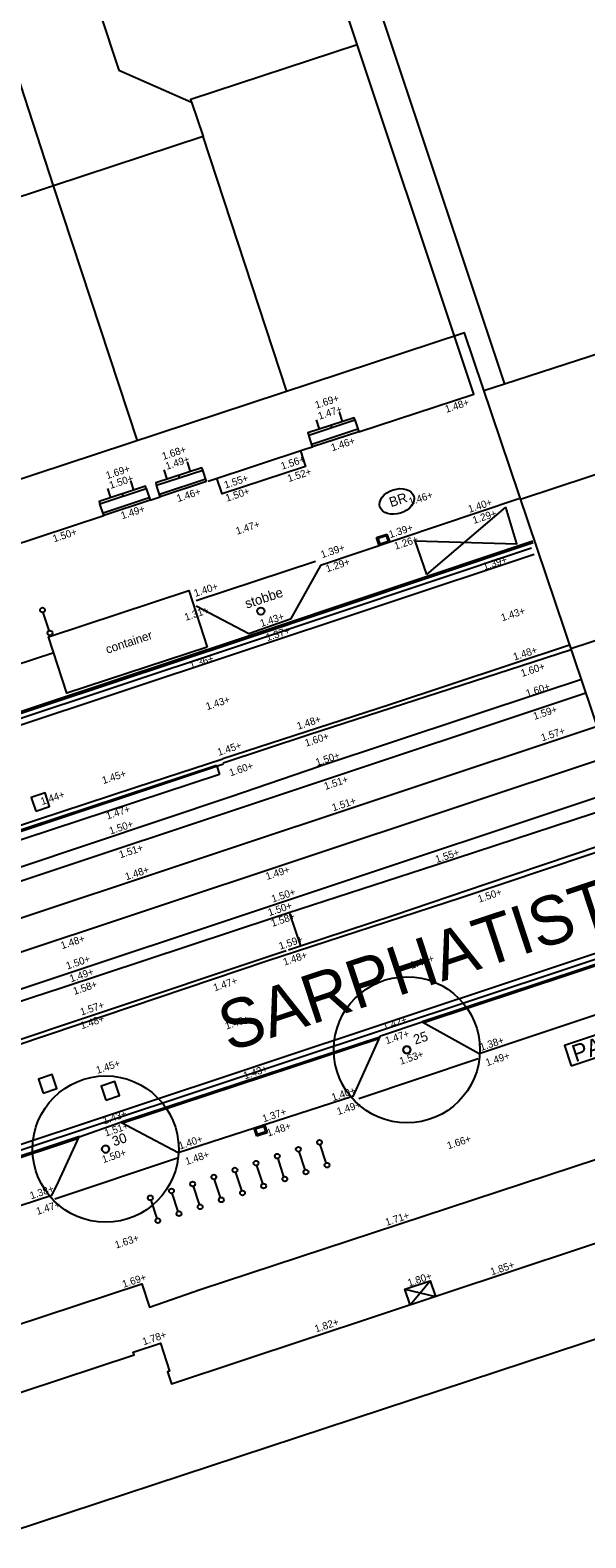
# Model space of a CAD drawing. Extents: x 122462 to 123306, y 485548 to 486417.
# Drawn here: x 122870 to 122892.8, y 486173.1 to 486235 of the extents above; entities that cross this region are included whole.
import ezdxf

# ---------------------------------------------------------------- set-up
doc = ezdxf.new("R2010")
doc.units = 0
for name, color, linetype in [('B-WE-AL-T25', 7, 'Continuous'), ('B-WE-AL-WERKGRENS-G', 7, 'Continuous'), ('B-WE-GR-BOOM-S', 7, 'Continuous'), ('B-WE-GR-BOOM_BOOMDIAMETER', 7, 'Continuous'), ('B-WE-IE-MEUBILAIR_WEGMEUBILAIR-S', 7, 'Continuous'), ('B-WE-IE-MEUBILAIR_WEGMEUBILAIR_FIETSNIETJE-S', 7, 'Continuous'), ('B-WE-IE-MEUBILAIR_WEGMEUBILAIR_PARKEERAUTOMAAT-S', 7, 'Continuous'), ('B-WE-OG-BEBOUWING_PORTIEK1-G', 7, 'Continuous'), ('B-WE-OG-BEBOUWING_TRAP-G', 7, 'Continuous'), ('B-WE-OG-HOOGTEPUNT-S', 7, 'Continuous'), ('B-WE-OG-TOPOGRAFIE_BIJGEBOUW-G', 7, 'Continuous'), ('B-WE-OG-TOPOGRAFIE_GEVELDETAIL-G', 7, 'Continuous'), ('B-WE-OG-TOPOGRAFIE_RAILS-G', 7, 'Continuous'), ('B-WE-OG-TOPOKAART-G', 7, 'Continuous'), ('B-WE-RI-HWA_KOLK-S', 7, 'Continuous'), ('B-WE-RI-HWA_RIOOLPUT-S', 7, 'Continuous'), ('B-WE-VH-KANTOPSLUITING_OPSLUITBAND_100X200-G', 7, 'Continuous'), ('B-WE-VH-KANTOPSLUITING_TROTTOIRBAND_180 200-G', 7, 'Continuous'), ('B-WE-VH-MATERIAALGRENS-G', 7, 'Continuous'), ('B-WE-VH-MATERIAALGRENS_ASFALT-G', 7, 'Continuous'), ('B-WE-VW-MARKERING_LANGS_STREEP_11_010-G', 7, 'Continuous'), ('B-WE-VW-MARKERING_LANGS_STREEP_DOORGETROKKEN_010-G', 7, 'Continuous'), ('Level 1', 7, 'Continuous'), ('Level 17', 7, 'Continuous'), ('Level 19', 7, 'Continuous'), ('Level 4', 7, 'Continuous'), ('Level 59', 7, 'Continuous'), ('V markering ononderbroken streep 10 cm', 7, 'Continuous'), ('V materiaalscheiding algemeen', 7, 'Continuous'), ('V Scheidingsband tramband', 7, 'Continuous'), ('V trottoirband 180-200x250 mm specie', 7, 'Continuous'), ('V zaaglijn', 7, 'Continuous')]:
    doc.layers.add(name, color=color, linetype=linetype)

msp = doc.modelspace()

# ---------------------------------------------------------------- linework, layer by layer
at = {"layer": 'B-WE-AL-WERKGRENS-G'}
msp.add_lwpolyline([(122857.632, 486078.279), (122830.484, 486160.606), (122900.937, 486183.81), (122887.855, 486222.555), (122665.445, 486149.273), (122678.196, 486110.449), (122807.072, 486152.895), (122835.324, 486068.154)], dxfattribs=at)
at = {"layer": 'B-WE-GR-BOOM-S'}
for centre, radius in [((122879.498, 486211.143), 0.15), ((122885.495, 486193.139), 3), ((122885.495, 486193.139), 0.15), ((122873.127, 486189.066), 3), ((122873.127, 486189.066), 0.15)]:
    msp.add_circle(centre, radius, dxfattribs=at)
for centre, start, end in [((122885.495, 486193.139), 0, 180), ((122885.495, 486193.139), 180, 0), ((122873.127, 486189.066), 0, 180), ((122873.127, 486189.066), 180, 0)]:
    msp.add_arc(centre, 0.15, start, end, dxfattribs=at)
at = {"layer": 'B-WE-IE-MEUBILAIR_WEGMEUBILAIR-S'}
msp.add_ellipse((122885.082, 486215.639), major_axis=(-0.693, -0.227), ratio=0.685994, dxfattribs=at)
at = {"layer": 'B-WE-IE-MEUBILAIR_WEGMEUBILAIR_FIETSNIETJE-S'}
for p, q in [((122870.812, 486210.34), (122870.566, 486211.088)), ((122881.319, 486188.216), (122881.072, 486188.963)), ((122882.187, 486188.501), (122881.94, 486189.248)), ((122879.582, 486187.646), (122879.336, 486188.393)), ((122880.45, 486187.931), (122880.204, 486188.678)), ((122877.846, 486187.076), (122877.599, 486187.823)), ((122878.714, 486187.361), (122878.468, 486188.108)), ((122876.11, 486186.506), (122875.863, 486187.253)), ((122876.978, 486186.791), (122876.731, 486187.538)), ((122875.242, 486186.221), (122874.995, 486186.968))]:
    msp.add_line(p, q, dxfattribs=at)
for centre in [(122870.535, 486211.183), (122870.843, 486210.245), (122881.041, 486189.058), (122881.909, 486189.343), (122879.304, 486188.488), (122880.173, 486188.773), (122882.218, 486188.406), (122876.7, 486187.633), (122877.568, 486187.918), (122878.436, 486188.203), (122880.482, 486187.836), (122881.35, 486188.121), (122874.964, 486187.063), (122875.832, 486187.348), (122877.877, 486186.981), (122878.745, 486187.266), (122879.614, 486187.551), (122876.141, 486186.411), (122877.009, 486186.696), (122875.273, 486186.126)]:
    msp.add_circle(centre, 0.1, dxfattribs=at)
at = {"layer": 'B-WE-IE-MEUBILAIR_WEGMEUBILAIR_PARKEERAUTOMAAT-S'}
msp.add_lwpolyline([(122892.245, 486192.478), (122893.763, 486192.985), (122893.485, 486193.816), (122891.967, 486193.309)], close=True, dxfattribs=at)
at = {"layer": 'B-WE-OG-BEBOUWING_PORTIEK1-G'}
for p, q in [((122882.857, 486218.921), (122882.731, 486219.301)), ((122881.907, 486218.608), (122881.782, 486218.988)), ((122882.413, 486218.67), (122882.382, 486218.765)), ((122875.657, 486216.555), (122875.532, 486216.935)), ((122876.607, 486216.869), (122876.482, 486217.249)), ((122873.34, 486215.791), (122873.214, 486216.171)), ((122874.289, 486216.104), (122874.164, 486216.484)), ((122876.164, 486216.617), (122876.132, 486216.712)), ((122873.846, 486215.852), (122873.814, 486215.947))]:
    msp.add_line(p, q, dxfattribs=at)
for points in [[(122881.464, 486218.356), (122883.363, 486218.983), (122883.332, 486219.078), (122881.432, 486218.451)], [(122875.214, 486216.304), (122877.113, 486216.93), (122877.082, 486217.025), (122875.183, 486216.399)], [(122872.896, 486215.539), (122874.795, 486216.166), (122874.764, 486216.261), (122872.865, 486215.634)]]:
    msp.add_lwpolyline(points, close=True, dxfattribs=at)
at = {"layer": 'B-WE-OG-BEBOUWING_TRAP-G'}
for points in [[(122883.488, 486218.603), (122881.589, 486217.976)], [(122883.521, 486218.504), (122881.62, 486217.882)], [(122877.239, 486216.551), (122875.339, 486215.924)], [(122877.27, 486216.456), (122875.371, 486215.829)], [(122874.921, 486215.786), (122873.021, 486215.159)], [(122874.952, 486215.691), (122873.053, 486215.064)]]:
    msp.add_lwpolyline(points, dxfattribs=at)
at = {"layer": 'B-WE-OG-TOPOGRAFIE_BIJGEBOUW-G'}
msp.add_lwpolyline([(122877.302, 486209.666), (122871.541, 486207.775), (122870.782, 486210.089), (122876.543, 486211.98)], close=True, dxfattribs=at)
at = {"layer": 'B-WE-OG-TOPOGRAFIE_GEVELDETAIL-G'}
for p, q in [((122885.626, 486182.678), (122886.457, 486183.66)), ((122885.416, 486183.318), (122886.667, 486183.018))]:
    msp.add_line(p, q, dxfattribs=at)
msp.add_lwpolyline([(122885.626, 486182.678), (122885.416, 486183.318), (122886.457, 486183.66), (122886.667, 486183.018)], dxfattribs=at)
at = {"layer": 'B-WE-OG-TOPOGRAFIE_RAILS-G'}
for p, q in [((122859.557, 486196.72), (122892.841, 486207.788)), ((122860.011, 486195.354), (122893.302, 486206.423)), ((122860.43, 486194.095), (122893.727, 486205.164)), ((122860.885, 486192.728), (122894.034, 486203.749))]:
    msp.add_line(p, q, dxfattribs=at)
at = {"layer": 'B-WE-OG-TOPOKAART-G'}
for p, q in [((122881.62, 486217.882), (122881.464, 486218.356)), ((122877.27, 486216.456), (122877.113, 486216.93)), ((122873.053, 486215.064), (122872.896, 486215.539))]:
    msp.add_line(p, q, dxfattribs=at)
for points in [[(122883.363, 486218.983), (122883.521, 486218.504), (122888.239, 486220.049), (122887.448, 486222.421)], [(122877.339, 486216.475), (122881.35, 486217.793), (122881.62, 486217.882)], [(122874.795, 486216.166), (122874.952, 486215.691), (122875.371, 486215.829), (122875.214, 486216.304)], [(122865.034, 486212.418), (122869.073, 486213.751), (122873.053, 486215.064)], [(122840.381, 486167.723), (122860.049, 486174.179), (122859.874, 486174.711), (122859.759, 486174.672), (122859.374, 486175.84), (122860.529, 486176.219), (122860.571, 486176.098), (122874.297, 486180.628), (122874.263, 486180.732), (122875.38, 486181.1), (122875.749, 486179.949), (122875.668, 486179.923), (122875.833, 486179.427), (122895.472, 486185.94), (122895.332, 486186.362), (122895.237, 486186.33), (122894.83, 486187.549), (122895.979, 486187.929), (122896.017, 486187.821), (122898.944, 486188.789)]]:
    msp.add_lwpolyline(points, dxfattribs=at)
at = {"layer": 'B-WE-RI-HWA_KOLK-S'}
for p, q in [((122884.251, 486214.16), (122884.677, 486214.303)), ((122884.677, 486214.303), (122884.789, 486213.971)), ((122884.362, 486213.828), (122884.251, 486214.16)), ((122884.789, 486213.971), (122884.362, 486213.828)), ((122884.409, 486213.844), (122884.408, 486213.849)), ((122884.49, 486213.887), (122884.414, 486213.862)), ((122884.504, 486213.876), (122884.503, 486213.881)), ((122884.528, 486213.884), (122884.526, 486213.889)), ((122884.608, 486213.927), (122884.533, 486213.901)), ((122884.623, 486213.916), (122884.621, 486213.921)), ((122884.646, 486213.924), (122884.645, 486213.928)), ((122884.682, 486213.952), (122884.651, 486213.941)), ((122884.727, 486213.967), (122884.682, 486213.952)), ((122884.741, 486213.956), (122884.74, 486213.96)), ((122879.222, 486189.929), (122879.65, 486190.068)), ((122879.33, 486189.596), (122879.222, 486189.929)), ((122879.27, 486189.944), (122879.271, 486189.94)), ((122879.284, 486189.933), (122879.329, 486189.948)), ((122879.329, 486189.948), (122879.36, 486189.958)), ((122879.758, 486189.735), (122879.33, 486189.596)), ((122879.365, 486189.975), (122879.366, 486189.97)), ((122879.389, 486189.983), (122879.39, 486189.978)), ((122879.403, 486189.972), (122879.479, 486189.996)), ((122879.484, 486190.014), (122879.485, 486190.009)), ((122879.508, 486190.021), (122879.509, 486190.017)), ((122879.522, 486190.01), (122879.598, 486190.035)), ((122879.603, 486190.052), (122879.604, 486190.047)), ((122879.65, 486190.068), (122879.758, 486189.735))]:
    msp.add_line(p, q, dxfattribs=at)
for points in [[(122884.314, 486214.129), (122884.646, 486214.24), (122884.725, 486214.003), (122884.394, 486213.892)], [(122879.695, 486189.767), (122879.362, 486189.659), (122879.285, 486189.897), (122879.618, 486190.005)]]:
    msp.add_lwpolyline(points, close=True, dxfattribs=at)
for centre, start, end in [((122884.417, 486213.852), 108.5544, 198.5544), ((122884.493, 486213.878), 18.5544, 108.5544), ((122884.536, 486213.892), 108.5544, 198.5544), ((122884.612, 486213.917), 18.5544, 108.5544), ((122884.654, 486213.932), 108.5544, 198.5544), ((122884.73, 486213.957), 18.5544, 108.5544), ((122879.281, 486189.943), 197.9326, 287.9326), ((122879.357, 486189.967), 287.9326, 17.9326), ((122879.4, 486189.981), 197.9326, 287.9326), ((122879.476, 486190.006), 287.9326, 17.9326), ((122879.519, 486190.02), 197.9326, 287.9326), ((122879.595, 486190.044), 287.9326, 17.9326)]:
    msp.add_arc(centre, 0.01, start, end, dxfattribs=at)
at = {"layer": 'B-WE-RI-HWA_RIOOLPUT-S'}
for points in [[(122870.26, 486202.927), (122870.829, 486203.116), (122870.64, 486203.685), (122870.071, 486203.496)], [(122870.559, 486191.362), (122871.127, 486191.554), (122870.936, 486192.122), (122870.367, 486191.931)], [(122873.133, 486191.075), (122873.701, 486191.267), (122873.509, 486191.835), (122872.941, 486191.644)]]:
    msp.add_lwpolyline(points, close=True, dxfattribs=at)
at = {"layer": 'B-WE-VH-KANTOPSLUITING_OPSLUITBAND_100X200-G'}
for points in [[(122881.124, 486217.715), (122881.333, 486217.079), (122877.906, 486215.952), (122877.696, 486216.59)], [(122881.739, 486213.171), (122876.839, 486211.568)], [(122888.42, 486192.764), (122883.52, 486191.13)], [(122876.074, 486188.691), (122871.042, 486187.016)]]:
    msp.add_lwpolyline(points, dxfattribs=at)
at = {"layer": 'B-WE-VH-KANTOPSLUITING_TROTTOIRBAND_180 200-G'}
for points in [[(122890.089, 486215.751), (122881.942, 486213.016), (122880.714, 486210.804)], [(122880.714, 486210.804), (122879.01, 486210.204), (122876.846, 486211.342)], [(122870.994, 486209.428), (122867.688, 486208.345), (122866.592, 486206.08), (122864.886, 486205.524), (122862.675, 486206.679), (122854.641, 486204)], [(122877.956, 486204.908), (122881.465, 486206.076), (122890.678, 486209.06), (122892.239, 486209.572)], [(122880.609, 486198.758), (122886.679, 486200.726), (122893.995, 486203.123)], [(122894.631, 486201.921), (122888.749, 486199.93), (122884.953, 486198.651), (122881.131, 486197.395), (122880.64, 486197.231)], [(122871.261, 486195.673), (122880.079, 486198.583)], [(122880.079, 486198.583), (122880.609, 486198.758)], [(122881.147, 486197.4), (122880.683, 486198.735)], [(122880.536, 486197.196), (122872.387, 486194.472), (122871.731, 486194.253)], [(122839.691, 486178.909), (122846.863, 486181.327), (122849.228, 486180.024), (122856.625, 486182.465), (122857.804, 486184.885), (122859.51, 486185.437), (122861.847, 486184.213), (122870.925, 486187.176), (122871.106, 486187.539), (122872.047, 486189.574), (122873.749, 486190.175), (122876.099, 486188.919), (122883.305, 486191.251), (122883.477, 486191.64), (122884.406, 486193.712), (122886.117, 486194.28), (122888.469, 486192.985), (122896.668, 486195.721)]]:
    msp.add_lwpolyline(points, dxfattribs=at)
at = {"layer": 'B-WE-VH-MATERIAALGRENS-G'}
msp.add_lwpolyline([(122826.354, 486164.961), (122825.848, 486166.443), (122832.41, 486168.591), (122840.754, 486171.332), (122848.12, 486173.75), (122858.853, 486177.307), (122858.545, 486178.241), (122874.617, 486183.538), (122874.928, 486182.584), (122877.008, 486183.297), (122898.435, 486190.341)], dxfattribs=at)
at = {"layer": 'B-WE-VH-MATERIAALGRENS_ASFALT-G'}
for points in [[(122890.684, 486213.94), (122878.693, 486209.938), (122852.013, 486201.099)], [(122892.658, 486208.331), (122891.129, 486207.822), (122881.85, 486204.751)], [(122896.06, 486197.572), (122886.118, 486194.28)], [(122884.382, 486193.658), (122873.763, 486190.168)], [(122872.048, 486189.577), (122859.52, 486185.428)]]:
    msp.add_lwpolyline(points, dxfattribs=at)
at = {"layer": 'B-WE-VW-MARKERING_LANGS_STREEP_11_010-G'}
for points in [[(122890.607, 486213.717), (122878.293, 486209.609), (122855.31, 486201.967)], [(122890.717, 486213.47), (122878.383, 486209.366), (122855.388, 486201.732)], [(122839.36, 486179.231), (122840.669, 486179.661), (122846.431, 486181.557), (122895.922, 486197.991)], [(122839.44, 486178.989), (122840.761, 486179.422), (122846.49, 486181.35), (122895.994, 486197.774)]]:
    msp.add_lwpolyline(points, dxfattribs=at)
at = {"layer": 'B-WE-VW-MARKERING_LANGS_STREEP_DOORGETROKKEN_010-G'}
for p, q in [((122896.079, 486197.515), (122886.189, 486194.24)), ((122884.349, 486193.584), (122873.836, 486190.129)), ((122872.014, 486189.502), (122859.539, 486185.371))]:
    msp.add_line(p, q, dxfattribs=at)
for points in [[(122886.312, 486212.643), (122885.839, 486214.03), (122890.013, 486213.904), (122889.557, 486215.405)], [(122886.312, 486212.643), (122889.557, 486215.405)], [(122890.662, 486214.006), (122878.671, 486210.004), (122851.991, 486201.165)], [(122877.937, 486205.086), (122884.777, 486207.304), (122892.177, 486209.754)], [(122838.137, 486182.943), (122845.99, 486185.533), (122855.924, 486188.815), (122864.876, 486191.785), (122870.826, 486193.778), (122879.74, 486196.789), (122887.719, 486199.383), (122894.693, 486201.733)]]:
    msp.add_lwpolyline(points, dxfattribs=at)
at = {"layer": 'Level 1'}
for p, q in [((122883.455, 486234.392), (122879.979, 486244.799)), ((122887.448, 486222.421), (122883.455, 486234.392)), ((122876.659, 486232.032), (122877.125, 486230.616)), ((122877.125, 486230.616), (122870.987, 486228.593)), ((122870.987, 486228.593), (122867.794, 486227.541))]:
    msp.add_line(p, q, dxfattribs=at)
msp.add_lwpolyline([(122872.073, 486238.184), (122873.665, 486233.338), (122876.659, 486232.032)], dxfattribs=at)
at = {"layer": 'Level 17'}
for p, q in [((122881.247, 486245.194), (122889.502, 486220.46)), ((122889.502, 486220.46), (122888.655, 486220.184))]:
    msp.add_line(p, q, dxfattribs=at)
for points in [[(123014.467, 486250), (123003.565, 486246.309), (122947.088, 486227.723), (122943.532, 486226.541), (122932.853, 486223.853), (122932.858, 486223.785), (122930.001, 486222.819), (122930.225, 486222.122), (122928.351, 486221.49), (122928.117, 486222.199), (122924.288, 486220.943), (122924.521, 486220.251), (122922.659, 486219.604), (122922.404, 486220.306), (122919.562, 486219.39), (122919.51, 486219.456), (122909.362, 486215.201), (122892.23, 486209.597)], [(122911.961, 486227.731), (122889.502, 486220.46)], [(122890.159, 486215.732), (122907.156, 486221.336)]]:
    msp.add_lwpolyline(points, dxfattribs=at)
at = {"layer": 'Level 19'}
msp.add_line((122870.987, 486228.593), (122868.252, 486236.991), dxfattribs=at)
at = {"layer": 'Level 4'}
for p, q in [((122880.572, 486220.155), (122877.125, 486230.616)), ((122874.434, 486218.132), (122870.987, 486228.593))]:
    msp.add_line(p, q, dxfattribs=at)
msp.add_lwpolyline([(122876.659, 486232.032), (122876.622, 486232.142), (122883.455, 486234.392)], dxfattribs=at)
at = {"layer": 'V markering ononderbroken streep 10 cm'}
msp.add_lwpolyline([(122852.036, 486196.524), (122862.304, 486199.937), (122870.288, 486202.571), (122874.361, 486203.912), (122877.937, 486205.084)], dxfattribs=at)
at = {"layer": 'V materiaalscheiding algemeen'}
msp.add_lwpolyline([(122828.771, 486187.102), (122837.36, 486189.952), (122848.716, 486193.729), (122856.341, 486196.233), (122866.652, 486199.655), (122878.268, 486203.536), (122881.909, 486204.772)], dxfattribs=at)
at = {"layer": 'V Scheidingsband tramband'}
for p, q in [((122852.44, 486196.519), (122877.676, 486204.816)), ((122877.676, 486204.816), (122877.801, 486204.436))]:
    msp.add_line(p, q, dxfattribs=at)
msp.add_lwpolyline([(122877.801, 486204.436), (122852.565, 486196.139)], dxfattribs=at)
at = {"layer": 'V trottoirband 180-200x250 mm specie'}
for points in [[(122829.844, 486181.895), (122838.722, 486184.858), (122839.696, 486185.175), (122850.112, 486188.608), (122857.676, 486191.147), (122870.119, 486195.296), (122871.261, 486195.673)], [(122871.731, 486194.253), (122865.594, 486192.208), (122855.472, 486188.85)]]:
    msp.add_lwpolyline(points, dxfattribs=at)
at = {"layer": 'V zaaglijn'}
msp.add_line((122856.471, 486197.728), (122877.966, 486204.877), dxfattribs=at)

# ---------------------------------------------------------------- texts
at = {"layer": 'B-WE-AL-T25'}
msp.add_text('container', height=0.36, rotation=18.3134, dxfattribs=at).set_placement((122873.198, 486209.388))
at = {"layer": 'B-WE-GR-BOOM_BOOMDIAMETER'}
for s, rotation, p in [('stobbe', 18.3299, (122878.922, 486211.241)), ('25', 18.3936, (122885.838, 486193.346)), ('30', 18.3936, (122873.471, 486189.175))]:
    msp.add_text(s, height=0.4, rotation=rotation, dxfattribs=at).set_placement(p)
at = {"layer": 'B-WE-IE-MEUBILAIR_WEGMEUBILAIR-S'}
msp.add_text('BR', height=0.4, rotation=18.1325, dxfattribs=at).set_placement((122884.846, 486215.401))
at = {"layer": 'B-WE-IE-MEUBILAIR_WEGMEUBILAIR_PARKEERAUTOMAAT-S'}
msp.add_text('PA', height=0.7, rotation=18.4553, dxfattribs=at).set_placement((122892.412, 486192.627))
at = {"layer": 'B-WE-OG-HOOGTEPUNT-S'}
for s, rotation, p in [('1.69+', 18.1325, (122881.777, 486219.444)), ('1.47+', 18.1325, (122881.901, 486218.992)), ('1.48+', 18.1325, (122887.118, 486219.274)), ('1.46+', 18.1325, (122882.432, 486217.699)), ('1.68+', 18.1325, (122875.497, 486217.343)), ('1.49+', 18.1325, (122875.639, 486216.938)), ('1.56+', 18.1325, (122880.374, 486216.94)), ('1.69+', 18.1325, (122873.192, 486216.552)), ('1.52+', 18.1325, (122880.646, 486216.433)), ('1.50+', 18.1325, (122873.331, 486216.154)), ('1.55+', 18.1325, (122878.047, 486216.166)), ('1.50+', 18.1325, (122878.104, 486215.628)), ('1.46+', 18.1325, (122876.099, 486215.613)), ('1.46+', 18.1325, (122885.626, 486215.475)), ('1.40+', 18.2237, (122888.065, 486215.173)), ('1.49+', 18.1325, (122873.807, 486214.906)), ('1.29+', 18.2237, (122888.248, 486214.717)), ('1.50+', 18.1325, (122871.011, 486213.962)), ('1.47+', 18.1325, (122878.525, 486214.274)), ('1.39+', 18.2237, (122884.809, 486214.133)), ('1.39+', 18.2237, (122882.014, 486213.309)), ('1.26+', 18.2237, (122885.03, 486213.657)), ('1.29+', 18.2237, (122882.221, 486212.732)), ('1.39+', 18.2644, (122888.675, 486212.819)), ('1.40+', 18.2237, (122876.808, 486211.723)), ('1.31+', 18.2237, (122876.421, 486210.741)), ('1.43+', 18.2644, (122889.416, 486210.718)), ('1.43+', 18.2237, (122879.523, 486210.487)), ('1.37+', 18.2237, (122879.763, 486209.905)), ('1.48+', 18.2237, (122889.917, 486209.11)), ('1.36+', 18.2237, (122876.63, 486208.76)), ('1.60+', 18.2237, (122890.227, 486208.438)), ('1.60+', 18.2237, (122890.435, 486207.61)), ('1.43+', 18.2237, (122877.298, 486207.076)), ('1.59+', 18.2237, (122890.735, 486206.676)), ('1.48+', 18.2237, (122881.032, 486206.272)), ('1.57+', 18.2644, (122891.056, 486205.794)), ('1.45+', 18.2237, (122877.771, 486205.198)), ('1.60+', 18.2644, (122881.361, 486205.574)), ('1.50+', 18.2644, (122881.805, 486204.784)), ('1.45+', 18.2237, (122873.036, 486204.042)), ('1.60+', 18.2237, (122878.257, 486204.358)), ('1.51+', 18.2237, (122882.152, 486203.801)), ('1.44+', 18.2237, (122870.513, 486203.179)), ('1.51+', 18.2237, (122882.474, 486202.923)), ('1.47+', 18.2644, (122873.202, 486202.586)), ('1.50+', 18.2644, (122873.329, 486201.97)), ('1.51+', 18.2237, (122873.733, 486200.996)), ('1.55+', 18.2644, (122886.718, 486200.803)), ('1.48+', 18.2237, (122873.982, 486200.093)), ('1.49+', 18.2644, (122879.752, 486200.104)), ('1.50+', 18.2644, (122879.989, 486199.18)), ('1.50+', 18.5998, (122888.462, 486199.174)), ('1.50+', 18.2644, (122879.848, 486198.623)), ('1.58+', 18.2644, (122879.974, 486198.183)), ('1.48+', 18.3965, (122871.34, 486197.266)), ('1.59+', 18.3965, (122880.294, 486197.244)), ('1.48+', 18.3965, (122880.468, 486196.589)), ('1.45+', 18.5998, (122885.68, 486196.451)), ('1.50+', 18.3965, (122871.558, 486196.431)), ('1.49+', 18.3965, (122871.704, 486195.906)), ('1.58+', 18.3965, (122871.848, 486195.392)), ('1.47+', 18.5998, (122877.606, 486195.534)), ('1.57+', 18.3965, (122872.139, 486194.542)), ('1.48+', 18.3965, (122872.144, 486193.981)), ('1.45+', 18.5998, (122878.09, 486193.967)), ('1.42+', 18.3542, (122884.563, 486193.936)), ('1.47+', 18.3542, (122884.662, 486193.364)), ('1.38+', 18.3542, (122888.544, 486193.093)), ('1.45+', 18.3965, (122872.792, 486192.149)), ('1.53+', 18.3542, (122885.246, 486192.523)), ('1.49+', 18.3542, (122888.784, 486192.462)), ('1.43+', 18.5998, (122878.844, 486191.924)), ('1.40+', 18.3542, (122882.461, 486191.033)), ('1.49+', 18.3542, (122882.674, 486190.458)), ('1.43+', 18.5998, (122873.069, 486190.078)), ('1.37+', 18.3542, (122879.617, 486190.161)), ('1.51+', 18.5998, (122873.138, 486189.576)), ('1.40+', 18.3542, (122876.177, 486189.044)), ('1.48+', 18.3542, (122879.802, 486189.577)), ('1.66+', 18.3542, (122887.197, 486189.051)), ('1.50+', 18.5998, (122873.037, 486188.486)), ('1.48+', 18.3542, (122876.451, 486188.408)), ('1.38+', 18.3542, (122870.072, 486187.001)), ('1.47+', 18.3542, (122870.332, 486186.361)), ('1.71+', 18.3542, (122884.665, 486185.909)), ('1.63+', 18.3542, (122873.562, 486184.98)), ('1.85+', 18.3542, (122888.981, 486183.878)), ('1.69+', 18.3542, (122873.866, 486183.369)), ('1.80+', 18.3542, (122885.582, 486183.42)), ('1.78+', 18.3542, (122874.692, 486181.011)), ('1.82+', 18.3542, (122881.765, 486181.533))]:
    msp.add_text(s, height=0.3, rotation=rotation, dxfattribs=at).set_placement(p)
at = {"layer": 'Level 59'}
msp.add_text('SARPHATISTRAAT', height=2, rotation=18.25739, dxfattribs=at).set_placement((122878.184, 486193.046))

doc.saveas('drawing.dxf')
